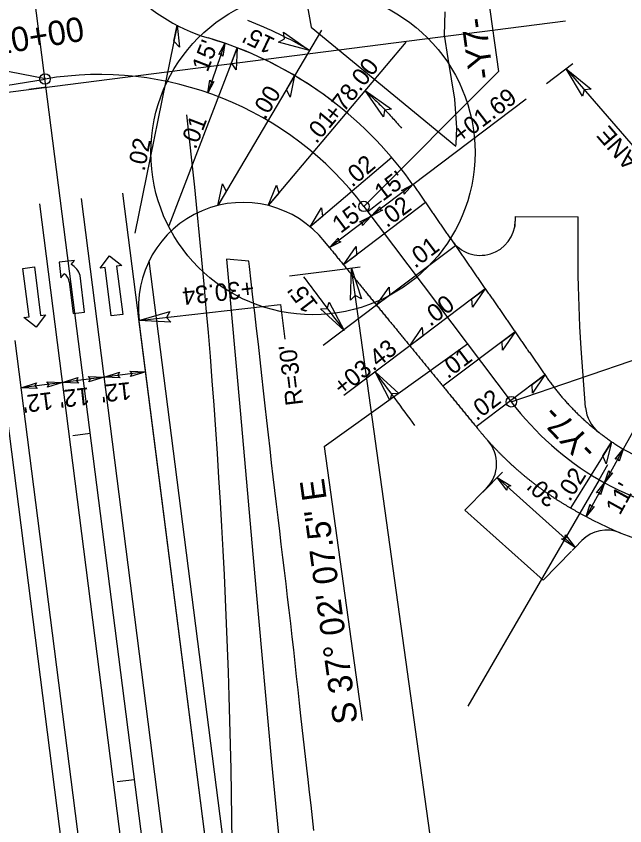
# Model space of a CAD drawing. Extents: x 472216 to 481979, y 489069 to 507339.
# Drawn here: x 478076.7 to 478251.2, y 497298.4 to 497530.3 of the extents above; entities that cross this region are included whole.
import ezdxf

# ---------------------------------------------------------------- set-up
doc = ezdxf.new("R2010")
doc.units = 0
for name, color, linetype in [('Old_Level_12', 7, 'Continuous'), ('Prop Drainage Structure Drop Inlet Grate 2 Narrow Slots and Sag Grates 840 24 CELL', 7, 'Continuous'), ('Prop Drainage Structure Drop Inlet Grate 2 Wide Slots and Sag Grates 840 22 Label', 7, 'Continuous'), ('Prop Drainage Structure Outlet Berm Ditch 850 10 CELL', 7, 'Continuous'), ('Prop Drainage Structure Pipe CSP 15in', 7, 'Continuous'), ('Prop Drainage Structure Pipe RCP 15in Class III Label', 7, 'Continuous'), ('Prop Drainage Structure Pipe RCP 24in Class III Label', 7, 'Continuous'), ('Prop Drainage Structure Pipe Side Drain 15in Label', 7, 'Continuous'), ('Prop Earthen Structure Head Ditch', 7, 'Continuous'), ('Prop Erosion Embankment Toe Protection CELL', 7, 'Continuous'), ('Sheet Block Revision CELL', 7, 'Continuous'), ('Sheet Clip Boundary CELL', 7, 'Continuous'), ('Sheet North Arrow Point CELL', 7, 'Continuous'), ('Sheet PE Seal Cell', 7, 'Continuous'), ('Sheet Plan And Profile CELL', 7, 'Continuous'), ('Sheet Plot Border Inside CELL', 7, 'Continuous'), ('Sheet Plot Border Outside CELL', 7, 'Continuous'), ('Sheet Profile Grid Major CELL', 7, 'Continuous')]:
    doc.layers.add(name, color=color, linetype=linetype)

msp = doc.modelspace()

# ---------------------------------------------------------------- linework, layer by layer
at = {"layer": 'Old_Level_12'}
for p, q in [((478199.74, 497623.84), (478214.97, 497514.45)), ((478085.17, 497512.33), (477786.24, 497570.88)), ((478176.4, 497475.81), (478214.97, 497514.45)), ((478218.63, 497419.84), (478299.08, 497447.35)), ((478165, 497407.08), (478206.1, 497436.44)), ((478165, 497407.08), (478175.93, 497328.54))]:
    msp.add_line(p, q, dxfattribs=at)
for centre in [(478085.01, 497512.31), (478085.01, 497512.31), (478085.01, 497512.31), (478176.4, 497475.81), (478218.63, 497419.84)]:
    msp.add_circle(centre, 1.5, dxfattribs=at)
at = {"layer": 'Prop Drainage Structure Drop Inlet Grate 2 Narrow Slots and Sag Grates 840 24 CELL'}
for points in [[(478122.83, 497527.7), (478123.59, 497521.42), (478121.91, 497523.17)], [(478140.1, 497521.24), (478139.81, 497514.92), (478138.44, 497516.92)], [(478156.54, 497513.28), (478155.21, 497507.1), (478154.19, 497509.3)], [(478134.55, 497476.07), (478135.88, 497482.25), (478136.9, 497480.05)], [(478148.99, 497476.06), (478151.33, 497481.94), (478151.97, 497479.6)], [(478161.01, 497469.95), (478164.28, 497475.36), (478164.53, 497472.94)], [(478170.51, 497459.12), (478174.14, 497464.31), (478174.23, 497461.88)], [(478180.03, 497447.51), (478183.61, 497452.72), (478183.72, 497450.3)], [(478211.06, 497452.13), (478207.47, 497446.92), (478207.36, 497449.35)], [(478189.54, 497435.9), (478193.13, 497441.11), (478193.23, 497438.68)], [(478219.73, 497439.88), (478216.14, 497434.67), (478216.03, 497437.1)], [(478228.28, 497427.55), (478224.7, 497422.34), (478224.59, 497424.76)], [(478247.32, 497408.25), (478245.85, 497402.1), (478244.88, 497404.32)]]:
    msp.add_lwpolyline(points, close=True, dxfattribs=at)
at = {"layer": 'Prop Drainage Structure Drop Inlet Grate 2 Wide Slots and Sag Grates 840 22 Label'}
for p, q in [((478122.83, 497527.7), (478110.71, 497468.19)), ((478164.22, 497526.26), (478134.55, 497476.07)), ((478188.39, 497522.82), (478148.99, 497476.06)), ((478140.1, 497521.25), (478120.49, 497470.25)), ((478184.39, 497489.82), (478161.01, 497469.95)), ((478194.06, 497476.89), (478170.51, 497459.12)), ((478202.61, 497464.55), (478180.03, 497447.51)), ((478211.17, 497452.22), (478189.54, 497435.9)), ((478180.03, 497447.51), (478164.74, 497435.98)), ((478219.73, 497439.88), (478199.05, 497424.29)), ((478189.54, 497435.9), (478170.68, 497421.67)), ((478228.28, 497427.55), (478208.57, 497412.67)), ((478247.32, 497408.25), (478235.68, 497389.58))]:
    msp.add_line(p, q, dxfattribs=at)
for points in [[(478153.32, 497525.71), (478160.81, 497520.5), (478151.94, 497522.88), (478153.66, 497523.84)], [(478181.98, 497501.51), (478176.74, 497508.99), (478184.25, 497503.69), (478182.3, 497503.38)], [(478166.44, 497448.35), (478170.75, 497440.3), (478163.92, 497446.45), (478165.89, 497446.53)], [(478183.86, 497420.32), (478179.6, 497428.4), (478186.38, 497422.2), (478184.41, 497422.13)]]:
    msp.add_lwpolyline(points, close=True, dxfattribs=at)
for centre, radius, start, end in [((478102.29, 497421.51), 115, 59.4083, 69.2146), ((478891.24, 497996.12), 910, 216.43317, 217.63764), ((477455.08, 496877.78), 910, 36.02973, 37.23419)]:
    msp.add_arc(centre, radius, start, end, dxfattribs=at)
msp.add_open_spline([(478176.74, 497508.99), (478177.59, 497508.22), (478178.42, 497507.44), (478180.11, 497505.82), (478180.96, 497504.98), (478182.63, 497503.26), (478183.45, 497502.39), (478185.07, 497500.63), (478185.87, 497499.73), (478186.82, 497498.63), (478186.99, 497498.43), (478187.16, 497498.23)], degree=3, dxfattribs=at)
at = {"layer": 'Prop Drainage Structure Outlet Berm Ditch 850 10 CELL'}
for points in [[(478134.79, 497519.33), (478136.55, 497522.53), (478135.97, 497518.9), (478135.52, 497519.55)], [(478239.07, 497507.38), (478234.36, 497515.21), (478241.49, 497509.4), (478239.52, 497509.23)], [(478133.41, 497511.56), (478131.64, 497508.36), (478132.22, 497511.99), (478132.68, 497511.35)], [(478187.17, 497480.37), (478190.42, 497482.05), (478187.92, 497479.36), (478187.9, 497480.14)], [(478181.73, 497474.72), (478178.49, 497473.04), (478180.99, 497475.73), (478181.01, 497474.94)], [(478175.24, 497471.37), (478178.49, 497473.04), (478175.98, 497470.35), (478175.96, 497471.14)], [(478169.76, 497465.68), (478166.51, 497464), (478169.01, 497466.69), (478169.03, 497465.91)], [(478172.52, 497448.95), (478172.81, 497458.08), (478175.65, 497449.33), (478173.9, 497450.25)], [(478121.04, 497442.61), (478111.93, 497443.13), (478120.74, 497445.74), (478119.78, 497444.02)], [(478106.52, 497426.71), (478101.96, 497426.91), (478106.35, 497428.28), (478105.88, 497427.41)], [(478109.3, 497428.63), (478113.87, 497428.43), (478109.48, 497427.06), (478109.95, 497427.93)], [(478082.72, 497423.67), (478078.16, 497423.87), (478082.54, 497425.24), (478082.07, 497424.37)], [(478085.5, 497425.59), (478090.06, 497425.39), (478085.67, 497424.02), (478086.14, 497424.89)], [(478094.62, 497425.19), (478090.06, 497425.39), (478094.45, 497426.76), (478093.98, 497425.89)], [(478097.4, 497427.11), (478101.96, 497426.91), (478097.57, 497425.54), (478098.04, 497426.41)], [(478248.4, 497403.42), (478250.69, 497406.27), (478249.5, 497402.8), (478249.16, 497403.51)], [(478247.65, 497399.5), (478245.37, 497396.65), (478246.56, 497400.13), (478246.89, 497399.41)], [(478217.38, 497394.56), (478214.54, 497398.14), (478218.45, 497395.72), (478217.48, 497395.5)], [(478243.08, 497393.8), (478245.37, 497396.65), (478244.17, 497393.17), (478243.84, 497393.88)], [(478242.33, 497389.87), (478240.04, 497387.02), (478241.23, 497390.5), (478241.57, 497389.79)], [(478234.11, 497381.71), (478236.95, 497378.13), (478233.04, 497380.55), (478234.01, 497380.77)]]:
    msp.add_lwpolyline(points, close=True, dxfattribs=at)
at = {"layer": 'Prop Drainage Structure Pipe RCP 15in Class III Label'}
for p, q in [((478175.97, 496752.41), (478083.53, 497476.53)), ((478187.87, 496753.93), (478095.43, 497478.05)), ((478166.51, 497464.01), (478165.19, 497465.67))]:
    msp.add_line(p, q, dxfattribs=at)
at = {"layer": 'Prop Drainage Structure Pipe RCP 24in Class III Label'}
for p, q in [((478190.42, 497482.04), (478188.37, 497484.84)), ((478219.73, 497470.06), (478219.79, 497472.95)), ((478219.79, 497472.95), (478237.83, 497472.84)), ((478166.51, 497464.01), (478165.19, 497465.67)), ((478157.87, 497083.71), (478111.74, 497445.04)), ((478151.54, 496848.98), (478076.42, 497437.43)), ((478211.53, 497395.09), (478205.3, 497388.77)), ((478227.71, 497368.77), (478205.3, 497388.77)), ((478227.71, 497368.77), (478235.9, 497377.07))]:
    msp.add_line(p, q, dxfattribs=at)
msp.add_lwpolyline([(478239.93, 497418.2), (478238.66, 497435.07), (478238.46, 497438.27), (478238.28, 497441.41), (478238.05, 497447.17), (478237.9, 497452.89), (478237.82, 497456.03), (478237.78, 497459.33), (478237.76, 497462.81), (478237.79, 497466.51), (478237.83, 497472.84)], dxfattribs=at)
for centre, radius, start, end in [((478145.94, 497572.02), 50, 187.2747, 253.5242), ((478100.56, 497418.59), 110, 51.55, 73.5242), ((478100.56, 497418.59), 110, 37.0354, 73.5242), ((478141.74, 497446.95), 30, 38.611, 187.2747), ((478209.76, 497471.79), 10, 214.7448, 358.8651), ((478249.9, 497418.95), 10, 184.3061, 232.0592), ((478204.41, 497402.11), 10, 315.3807, 41.7263), ((478286.48, 497471.04), 74, 241.0713, 283.0917), ((478286.48, 497471.04), 96, 241.0713, 283.0917), ((478246, 497373.07), 10, 67.5508, 135.3807)]:
    msp.add_arc(centre, radius, start, end, dxfattribs=at)
for points in [[(478190.46, 497482.08), (478190.84, 497481.52), (478191.23, 497480.97), (478191.62, 497480.41), (478192, 497479.86), (478192.39, 497479.3), (478192.77, 497478.74), (478193.16, 497478.19), (478193.54, 497477.63), (478193.93, 497477.08), (478194.31, 497476.52), (478194.7, 497475.97), (478195.08, 497475.41), (478195.47, 497474.85), (478195.85, 497474.3), (478196.24, 497473.74), (478196.63, 497473.19), (478197.01, 497472.63), (478197.4, 497472.08), (478197.78, 497471.52), (478198.17, 497470.96), (478198.55, 497470.41), (478198.94, 497469.85), (478199.32, 497469.3), (478199.71, 497468.74), (478200.09, 497468.19), (478200.48, 497467.63), (478200.86, 497467.08), (478201.25, 497466.52), (478201.64, 497465.96), (478202.02, 497465.41), (478202.41, 497464.85), (478202.79, 497464.3), (478203.18, 497463.74), (478203.56, 497463.19), (478203.95, 497462.63), (478204.33, 497462.07), (478204.72, 497461.52), (478205.1, 497460.96), (478205.49, 497460.41), (478205.88, 497459.85), (478206.26, 497459.3), (478206.65, 497458.74), (478207.03, 497458.18), (478207.42, 497457.63), (478207.8, 497457.07), (478208.19, 497456.52), (478208.57, 497455.96), (478208.96, 497455.41), (478209.34, 497454.85), (478209.73, 497454.3), (478210.11, 497453.74), (478210.5, 497453.18), (478210.89, 497452.63), (478211.27, 497452.07), (478211.66, 497451.52), (478212.04, 497450.96), (478212.43, 497450.41), (478212.81, 497449.85), (478213.2, 497449.29), (478213.58, 497448.74), (478213.97, 497448.18), (478214.35, 497447.63), (478214.74, 497447.07), (478215.12, 497446.52), (478215.51, 497445.96), (478215.9, 497445.41), (478216.28, 497444.85), (478216.67, 497444.29), (478217.05, 497443.74), (478217.44, 497443.18), (478217.82, 497442.63), (478218.21, 497442.07), (478218.59, 497441.52), (478218.98, 497440.96)], [(478166.51, 497464.01), (478166.94, 497463.49), (478167.37, 497462.96), (478167.8, 497462.44), (478168.23, 497461.92), (478168.65, 497461.39), (478169.08, 497460.87), (478169.51, 497460.35), (478169.94, 497459.82), (478170.37, 497459.3), (478170.8, 497458.78), (478171.23, 497458.25), (478171.65, 497457.73), (478172.08, 497457.21), (478172.51, 497456.69), (478172.94, 497456.16), (478173.37, 497455.64), (478173.8, 497455.12), (478174.23, 497454.59), (478174.65, 497454.07), (478175.08, 497453.55), (478175.51, 497453.02), (478175.94, 497452.5), (478176.37, 497451.98), (478176.8, 497451.45), (478177.23, 497450.93), (478177.65, 497450.41), (478178.08, 497449.89), (478178.51, 497449.36), (478178.94, 497448.84), (478179.37, 497448.32), (478179.8, 497447.79), (478180.22, 497447.27), (478180.65, 497446.75), (478181.08, 497446.22), (478181.51, 497445.7), (478181.94, 497445.18), (478182.37, 497444.65), (478182.8, 497444.13), (478183.22, 497443.61), (478183.65, 497443.08), (478184.08, 497442.56), (478184.51, 497442.04), (478184.94, 497441.52), (478185.37, 497440.99), (478185.8, 497440.47), (478186.22, 497439.95), (478186.65, 497439.42), (478187.08, 497438.9), (478187.51, 497438.38), (478187.94, 497437.85), (478188.37, 497437.33), (478188.8, 497436.81), (478189.22, 497436.28), (478189.65, 497435.76), (478190.08, 497435.24), (478190.51, 497434.72), (478190.94, 497434.19), (478191.37, 497433.67), (478191.8, 497433.15), (478192.22, 497432.62), (478192.65, 497432.1), (478193.08, 497431.58), (478193.51, 497431.05), (478193.94, 497430.53), (478194.37, 497430.01), (478194.8, 497429.48), (478195.22, 497428.96), (478195.65, 497428.44), (478196.08, 497427.92), (478196.51, 497427.39), (478196.94, 497426.87), (478197.37, 497426.35), (478197.79, 497425.82), (478198.22, 497425.3)], [(478218.98, 497440.96), (478219.36, 497440.4), (478219.75, 497439.85), (478220.13, 497439.29), (478220.52, 497438.74), (478220.91, 497438.18), (478221.29, 497437.63), (478221.68, 497437.07), (478222.06, 497436.51), (478222.45, 497435.96), (478222.83, 497435.4), (478223.22, 497434.85), (478223.6, 497434.29), (478223.99, 497433.74), (478224.37, 497433.18), (478224.76, 497432.63), (478225.14, 497432.07), (478225.53, 497431.51), (478225.92, 497430.96), (478226.3, 497430.4), (478226.69, 497429.85), (478227.07, 497429.29), (478227.46, 497428.74), (478227.84, 497428.18), (478228.23, 497427.62), (478228.6, 497427.09), (478228.95, 497426.58), (478229.31, 497426.08), (478229.68, 497425.57), (478230.04, 497425.08), (478230.42, 497424.58), (478230.79, 497424.09), (478231.17, 497423.6), (478231.56, 497423.11), (478231.95, 497422.63), (478232.34, 497422.15), (478232.74, 497421.67), (478233.14, 497421.2), (478233.54, 497420.73), (478233.95, 497420.26), (478234.37, 497419.8), (478234.79, 497419.34), (478235.21, 497418.88), (478235.64, 497418.43), (478236.07, 497417.98), (478236.5, 497417.53), (478236.94, 497417.09), (478237.38, 497416.65), (478237.83, 497416.22), (478238.28, 497415.78), (478238.73, 497415.36), (478239.19, 497414.93), (478239.65, 497414.51), (478240.11, 497414.09), (478240.58, 497413.68), (478241.05, 497413.27), (478241.53, 497412.87), (478242.01, 497412.47), (478242.49, 497412.07), (478242.98, 497411.67), (478243.47, 497411.29), (478243.96, 497410.9), (478244.46, 497410.52), (478244.96, 497410.14), (478245.47, 497409.77), (478245.97, 497409.4), (478246.48, 497409.03), (478247, 497408.67), (478247.52, 497408.32), (478248.04, 497407.97), (478248.56, 497407.62), (478249.09, 497407.27), (478249.62, 497406.94), (478250.68, 497406.27)], [(478198.22, 497425.3), (478198.65, 497424.78), (478199.08, 497424.25), (478199.51, 497423.73), (478199.94, 497423.21), (478200.37, 497422.68), (478200.79, 497422.16), (478201.22, 497421.64), (478201.65, 497421.12), (478202.08, 497420.59), (478202.51, 497420.07), (478202.94, 497419.55), (478203.37, 497419.02), (478203.79, 497418.5), (478204.22, 497417.98), (478204.65, 497417.45), (478205.08, 497416.93), (478205.51, 497416.41), (478205.94, 497415.88), (478206.37, 497415.36), (478206.79, 497414.84), (478207.22, 497414.31), (478207.65, 497413.79), (478208.08, 497413.27), (478208.51, 497412.75), (478208.97, 497412.18), (478209.49, 497411.54), (478210.02, 497410.9), (478210.56, 497410.27), (478211.1, 497409.65), (478211.64, 497409.03), (478212.2, 497408.41), (478212.75, 497407.8), (478213.31, 497407.19), (478213.88, 497406.59), (478214.45, 497405.99), (478215.02, 497405.4), (478215.6, 497404.82), (478216.19, 497404.23), (478216.78, 497403.66), (478217.37, 497403.09), (478217.97, 497402.52), (478218.57, 497401.96), (478219.18, 497401.41), (478219.79, 497400.86), (478220.41, 497400.31), (478221.03, 497399.77), (478221.66, 497399.24), (478222.29, 497398.71), (478222.93, 497398.19), (478223.56, 497397.67), (478224.21, 497397.16), (478224.85, 497396.65), (478225.51, 497396.15), (478226.16, 497395.66), (478226.82, 497395.17), (478227.48, 497394.69), (478228.15, 497394.21), (478228.82, 497393.74), (478229.5, 497393.27), (478230.18, 497392.82), (478230.86, 497392.36), (478231.55, 497391.91), (478232.23, 497391.47), (478232.93, 497391.04), (478233.62, 497390.61), (478234.32, 497390.18), (478235.03, 497389.77), (478235.73, 497389.35), (478236.44, 497388.95), (478237.16, 497388.55), (478237.87, 497388.16), (478238.59, 497387.77), (478240.04, 497387.02)]]:
    msp.add_spline(points, degree=3, dxfattribs=at)
at = {"layer": 'Prop Drainage Structure Pipe Side Drain 15in Label'}
for p, q in [((478093.45, 497460.33), (478089.07, 497459.84)), ((478089.07, 497459.84), (478089.58, 497455.36)), ((478092.53, 497459.16), (478093.45, 497460.33)), ((478100.77, 497458.15), (478103.46, 497461.66)), ((478103.46, 497461.66), (478107.02, 497458.93)), ((478078.69, 497458.05), (478081.96, 497458.46)), ((478080.42, 497444.16), (478078.69, 497458.05)), ((478081.96, 497458.46), (478083.7, 497444.57)), ((478102.26, 497458.34), (478100.77, 497458.15)), ((478103.99, 497444.44), (478102.26, 497458.34)), ((478107.02, 497458.93), (478105.53, 497458.74)), ((478105.53, 497458.74), (478107.27, 497444.85)), ((478089.58, 497455.36), (478090.49, 497456.54)), ((478096.35, 497445.53), (478095.04, 497455.99)), ((478091.94, 497454.2), (478093.08, 497445.12)), ((478078.93, 497443.97), (478080.42, 497444.16)), ((478082.5, 497441.24), (478078.93, 497443.97)), ((478085.18, 497444.75), (478082.5, 497441.24)), ((478083.7, 497444.57), (478085.18, 497444.75)), ((478093.08, 497445.12), (478096.35, 497445.53)), ((478107.27, 497444.85), (478103.99, 497444.44))]:
    msp.add_line(p, q, dxfattribs=at)
for centre, radius, start, end in [((478090.01, 497454.57), 5.25, 15.7837, 61.0954), ((478088.71, 497453.8), 3.27, 7.1076, 56.7658)]:
    msp.add_arc(centre, radius, start, end, dxfattribs=at)
at = {"layer": 'Prop Earthen Structure Head Ditch'}
for p, q in [((478161.26, 497527.2), (478202.75, 497493.08)), ((478137, 497460.7), (478141.01, 497416.25)), ((478143.38, 497460.16), (478137, 497460.7)), ((478141.01, 497416.25), (478145.43, 497366.41)), ((478145.43, 497366.41), (478149.94, 497316.58)), ((478149.94, 497316.58), (478154.62, 497266.77))]:
    msp.add_line(p, q, dxfattribs=at)
for points in [[(478126.01, 497634.41), (478135.61, 497623.71), (478141.86, 497620.68), (478148.86, 497611.15), (478152.42, 497609.85), (478158.58, 497603.6), (478163.02, 497597.72), (478166, 497591.76), (478167, 497588.13), (478167.37, 497582.54), (478167.08, 497578.21), (478165.96, 497574.54), (478165.31, 497566.92), (478161.85, 497561.27), (478157.25, 497553.99), (478159.97, 497534.58), (478161.26, 497527.2)], [(478202.75, 497493.08), (478202.82, 497493.61), (478202.97, 497498.33), (478202.44, 497506.49), (478200.53, 497518.23), (478199.48, 497524.91), (478199.69, 497531.57)], [(478162.04, 497297.07), (478161.64, 497300.61), (478161.24, 497304.24), (478160.83, 497307.97), (478160.43, 497311.6), (478160.06, 497314.93), (478159.38, 497320.7), (478158.71, 497326.49), (478158.33, 497329.86), (478157.93, 497333.54), (478157.51, 497337.36), (478157.1, 497341.18), (478156.68, 497344.98), (478156.26, 497348.77), (478155.83, 497352.55), (478155.4, 497356.33), (478154.96, 497360.12), (478154.52, 497363.91), (478154.07, 497367.69), (478153.62, 497371.47), (478153.17, 497375.25), (478152.71, 497379.03), (478152.25, 497382.82), (478151.79, 497386.65), (478151.33, 497390.52), (478150.87, 497394.42), (478150.4, 497398.35), (478149.94, 497402.32), (478149.49, 497406.33), (478149.03, 497410.37), (478148.57, 497414.48), (478148.1, 497418.68), (478147.62, 497422.99), (478147.14, 497427.39), (478146.64, 497431.84), (478146.14, 497436.32), (478145.63, 497440.81), (478145.11, 497445.32), (478144.6, 497449.81), (478144.08, 497454.25), (478143.56, 497458.62), (478143.38, 497460.16)]]:
    msp.add_lwpolyline(points, dxfattribs=at)
at = {"layer": 'Prop Erosion Embankment Toe Protection CELL'}
for p, q in [((478163.93, 497075.75), (478114.85, 497460.23)), ((478147.68, 496839.73), (478069.01, 497456.01))]:
    msp.add_line(p, q, dxfattribs=at)
at = {"layer": 'Sheet Block Revision CELL'}
for p, q in [((478136.55, 497522.54), (478131.64, 497508.36)), ((478236.26, 497516.64), (478228.73, 497510.95)), ((478234.36, 497515.2), (478281.03, 497461.18)), ((478222.85, 497506.52), (478190.42, 497482.04)), ((478190.42, 497482.05), (478166.51, 497464.01)), ((478282.59, 497463.99), (478250.68, 497406.27)), ((478167.25, 497457.36), (478155.1, 497455.81)), ((478175.34, 497458.4), (478167.25, 497457.36)), ((478241.02, 496967.93), (478172.81, 497458.08)), ((478111.93, 497443.13), (478152.43, 497447.75)), ((478152.49, 497447.75), (478153.71, 497437.82)), ((478113.87, 497428.43), (478078.16, 497423.87)), ((478250.69, 497406.28), (478240.04, 497387.02)), ((478210.42, 497393.96), (478216.07, 497399.68)), ((478214.54, 497398.14), (478236.95, 497378.13)), ((478239.71, 497380.93), (478236.03, 497377.2))]:
    msp.add_line(p, q, dxfattribs=at)
at = {"layer": 'Sheet Clip Boundary CELL'}
msp.add_line((478199.77, 496755.45), (478107.34, 497479.57), dxfattribs=at)
at = {"layer": 'Sheet North Arrow Point CELL'}
for p, q in [((478212.48, 496513.77), (478060.46, 497704.67)), ((478051.29, 497506.71), (478085.01, 497512.31)), ((478176.4, 497475.81), (478218.63, 497419.84))]:
    msp.add_line(p, q, dxfattribs=at)
for centre, radius, start, end in [((478100.56, 497418.59), 95, 37.0354, 99.4219), ((476138.75, 497273.29), 2000, 0.18571, 6.56846), ((478286.48, 497471.04), 85, 217.0354, 307.9978)]:
    msp.add_arc(centre, radius, start, end, dxfattribs=at)
at = {"layer": 'Sheet PE Seal Cell'}
for p, q in [((478085.31, 497509.95), (478080.35, 497509.32)), ((478085.31, 497509.95), (478080.35, 497509.32)), ((478177.47, 497474.39), (478181.46, 497477.4)), ((478097.98, 497410.75), (478093.02, 497410.12)), ((478243.79, 497397.53), (478246.3, 497401.86)), ((478110.64, 497311.56), (478105.68, 497310.93))]:
    msp.add_line(p, q, dxfattribs=at)
at = {"layer": 'Sheet Plot Border Inside CELL'}
msp.add_line((477936.52, 497490.96), (478234.11, 497528.94), dxfattribs=at)
at = {"layer": 'Sheet Plot Border Outside CELL'}
msp.add_line((478243.79, 497397.53), (478206.13, 497332.68), dxfattribs=at)
msp.add_circle((478161.78, 497491.24), 46.45, dxfattribs=at)

# ---------------------------------------------------------------- texts
at = {"layer": 'Old_Level_12'}
msp.add_text('-Y7- PT Sta.  10+98.23', height=7, rotation=97.9227, dxfattribs=at).set_placement((478213.58, 497512.73))
at = {"layer": 'Prop Drainage Structure Drop Inlet Grate 2 Narrow Slots and Sag Grates 840 24 CELL'}
for s, rotation, p in [('.00', 59.4083, (478148.07, 497500.42)), ('.01', 49.8812, (478162.75, 497493.56)), ('.01', 68.9353, (478128.16, 497491.94)), ('.02', 78.4947, (478113.52, 497485.72)), ('.02', 40.3541, (478173, 497481.12)), ('.02', 36.632, (478182.97, 497469.55)), ('.01', 37.0354, (478191.04, 497457.91)), ('.00', 37.0354, (478195.38, 497441.24)), ('.01', 37.0258, (478200.43, 497426.27)), ('.02', 37.0354, (478208.66, 497414.2)), ('.02', 58.1184, (478235.39, 497391.02))]:
    msp.add_text(s, height=5, rotation=rotation, dxfattribs=at).set_placement(p)
at = {"layer": 'Prop Drainage Structure Drop Inlet Grate 2 Wide Slots and Sag Grates 840 22 Label'}
for s, rotation, p in [("15'", 154.4534, (478151.25, 497523.73)), ('+78.00', 52.0353, (478168.27, 497499.53)), ("15'", 127.4711, (478163.47, 497447.7)), ('+03.43', 38.5488, (478170.15, 497421.36))]:
    msp.add_text(s, height=5, rotation=rotation, dxfattribs=at).set_placement(p)
at = {"layer": 'Prop Drainage Structure Pipe CSP 15in'}
for s, rotation, p in [("15'", 68.8638, (478131.58, 497514.06)), ('+01.69', 37.0428, (478204.16, 497493.66)), ("100' LANE", 130.8218, (478267.29, 497475.31)), ("15'", 37.0428, (478181.8, 497477.12)), ("15'", 37.0428, (478169.71, 497467.91)), ('+30.34', 186.5036, (478144.64, 497454.82)), ("R=30'", 96.9631, (478158.99, 497419.07)), ("12'", 186.133, (478109.45, 497425.53)), ("12'", 187.2747, (478086.95, 497422.69)), ("12'", 186.133, (478097.54, 497424)), ("30'", 138.1804, (478232.64, 497392.88)), ("11'", 61.0713, (478249.74, 497387.15))]:
    msp.add_text(s, height=5, rotation=rotation, dxfattribs=at).set_placement(p)
at = {"layer": 'Sheet Plan And Profile CELL'}
for s, rotation, p in [('-Y7-', 133.3738, (478243.62, 497406.63)), ('S 37%%d 02\' 07.5" E', 97.9227, (478174.65, 497328.03))]:
    msp.add_text(s, height=7, rotation=rotation, dxfattribs=at).set_placement(p)
at = {"layer": 'Sheet Profile Grid Major CELL'}
msp.add_text('10+00', height=7, rotation=9.4219, dxfattribs=at).set_placement((478070.71, 497519.06))

doc.saveas('drawing.dxf')
